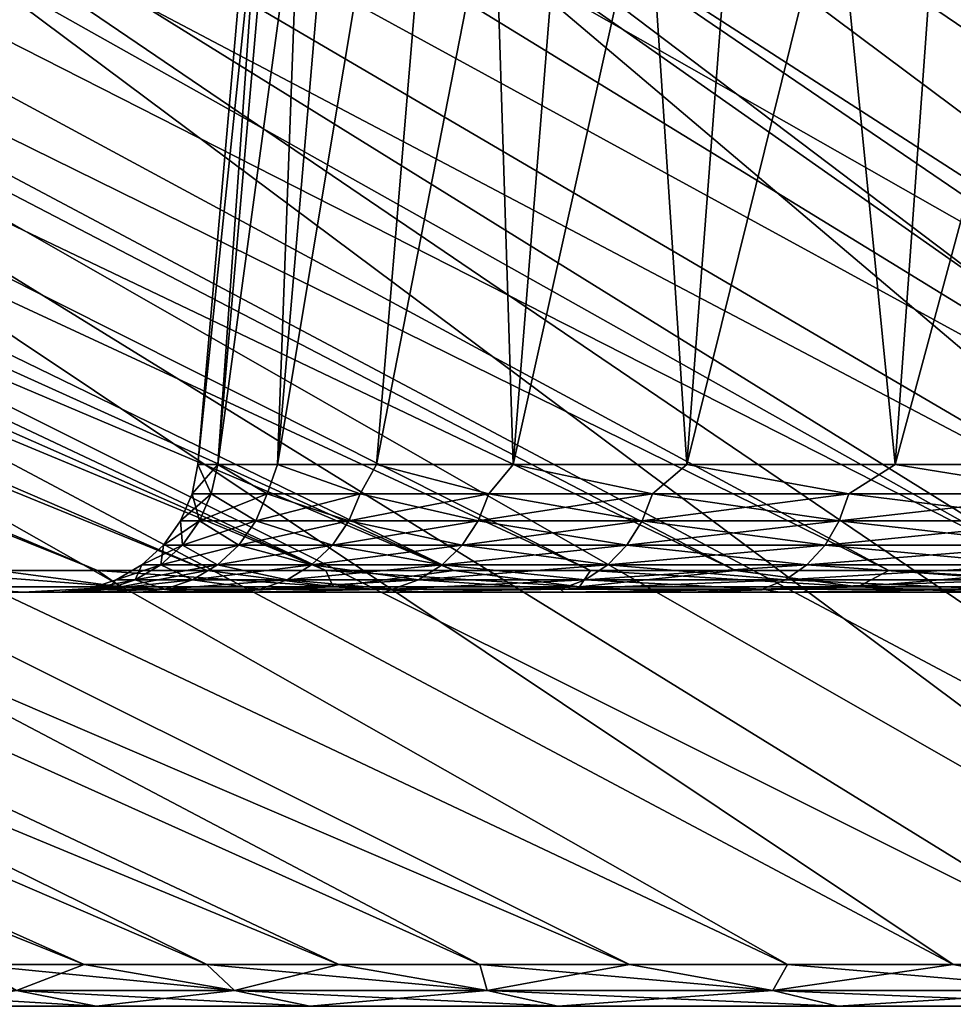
# Model space of a CAD drawing. Header units: metres. Extents: x -109 to 109, y -78 to 121.
# Tile 323 of 656: x -91.06 to -87.72, y 109.85 to 113.37. Entities that reach past the tile are written whole.
import ezdxf

# ---------------------------------------------------------------- set-up
doc = ezdxf.new("R2010")
doc.units = ezdxf.units.M
doc.layers.add('solid_508554_SW0001', color=7, linetype='CONTINUOUS')

msp = doc.modelspace()

# ---------------------------------------------------------------- linework, layer by layer
at = {"layer": 'solid_508554_SW0001'}
for points in [[(-103.313766, 116.440231, -45.519169), (-91.137604, 111.404022, -38.923046), (-90.780273, 111.404022, -39.632938)], [(-102.715836, 116.440231, -46.645), (-103.313766, 116.440231, -45.519169), (-90.780273, 111.404022, -39.632938)], [(-103.313759, 116.440231, -18.48081), (-90.780273, 111.404022, -24.367064), (-91.137604, 111.404022, -25.076956)], [(-103.313759, 116.440231, -18.48081), (-102.715828, 116.440231, -17.354982), (-90.780273, 111.404022, -24.367064)], [(-102.715836, 116.440231, -46.645), (-90.780273, 111.404022, -39.632938), (-90.388542, 111.404022, -40.32444)], [(-102.070656, 116.440231, -47.744446), (-102.715836, 116.440231, -46.645), (-90.388542, 111.404022, -40.32444)], [(-102.715828, 116.440231, -17.354982), (-90.388542, 111.404022, -23.67556), (-90.780273, 111.404022, -24.367064)], [(-102.715828, 116.440231, -17.354982), (-102.070656, 116.440231, -16.255547), (-90.388542, 111.404022, -23.67556)], [(-102.070656, 116.440231, -47.744446), (-90.388542, 111.404022, -40.32444), (-89.963356, 111.404022, -40.995892)], [(-101.379395, 116.440231, -48.815525), (-102.070656, 116.440231, -47.744446), (-89.963356, 111.404022, -40.995892)], [(-102.070656, 116.440231, -16.255547), (-89.963356, 111.404022, -23.004108), (-90.388542, 111.404022, -23.67556)], [(-102.070656, 116.440231, -16.255547), (-101.379395, 116.440231, -15.184482), (-89.963356, 111.404022, -23.004108)], [(-101.379395, 116.440231, -48.815525), (-89.963356, 111.404022, -40.995892), (-89.50573, 111.404022, -41.645672)], [(-100.643295, 116.440231, -49.856297), (-101.379395, 116.440231, -48.815525), (-89.50573, 111.404022, -41.645672)], [(-101.379395, 116.440231, -15.184482), (-100.643311, 116.440231, -14.143719), (-89.963356, 111.404022, -23.004108)], [(-100.643311, 116.440231, -14.143719), (-89.50573, 111.404022, -22.35433), (-89.963356, 111.404022, -23.004108)], [(-100.643311, 116.440231, -14.143719), (-99.863708, 116.440231, -13.135133), (-89.50573, 111.404022, -22.35433)], [(-99.863693, 116.440231, -50.864891), (-100.643295, 116.440231, -49.856297), (-89.50573, 111.404022, -41.645672)], [(-99.863708, 116.440231, -13.135133), (-89.016769, 111.404022, -21.727787), (-89.50573, 111.404022, -22.35433)], [(-99.863708, 116.440231, -13.135133), (-99.042007, 116.440231, -12.160543), (-89.016769, 111.404022, -21.727787)], [(-99.863693, 116.440231, -50.864891), (-89.50573, 111.404022, -41.645672), (-89.016769, 111.404022, -42.272213)], [(-99.041985, 116.440231, -51.839481), (-99.863693, 116.440231, -50.864891), (-89.016769, 111.404022, -42.272213)], [(-99.042007, 116.440231, -12.160543), (-88.497665, 111.404022, -21.125994), (-89.016769, 111.404022, -21.727787)], [(-99.042007, 116.440231, -12.160543), (-98.17968, 116.440231, -11.221706), (-88.497665, 111.404022, -21.125994)], [(-99.041985, 116.440231, -51.839481), (-89.016769, 111.404022, -42.272213), (-88.497665, 111.404022, -42.874008)], [(-98.179665, 116.440231, -52.778309), (-99.041985, 116.440231, -51.839481), (-88.497665, 111.404022, -42.874008)], [(-98.17968, 116.440231, -11.221706), (-87.949654, 111.404022, -20.550396), (-88.497665, 111.404022, -21.125994)], [(-98.17968, 116.440231, -11.221706), (-97.27829, 116.440231, -10.320314), (-87.949654, 111.404022, -20.550396)], [(-98.179665, 116.440231, -52.778309), (-88.497665, 111.404022, -42.874008), (-87.949646, 111.404022, -43.449604)], [(-97.278282, 116.440231, -53.679695), (-98.179665, 116.440231, -52.778309), (-87.949646, 111.404022, -43.449604)], [(-97.27829, 116.440231, -10.320314), (-87.374054, 111.404022, -20.002378), (-87.949654, 111.404022, -20.550396)], [(-97.27829, 116.440231, -10.320314), (-96.339455, 116.440231, -9.457993), (-87.374054, 111.404022, -20.002378)], [(-97.278282, 116.440231, -53.679695), (-87.949646, 111.404022, -43.449604), (-87.374054, 111.404022, -43.997623)], [(-96.339447, 116.440231, -54.542011), (-97.278282, 116.440231, -53.679695), (-87.374054, 111.404022, -43.997623)], [(-96.339455, 116.440231, -9.457993), (-86.772255, 111.404022, -19.483263), (-87.374054, 111.404022, -20.002378)], [(-96.339455, 116.440231, -9.457993), (-95.364868, 116.440231, -8.636294), (-86.772255, 111.404022, -19.483263)], [(-96.339447, 116.440231, -54.542011), (-87.374054, 111.404022, -43.997623), (-86.772255, 111.404022, -44.516735)], [(-95.364868, 116.440231, -55.363708), (-96.339447, 116.440231, -54.542011), (-86.772255, 111.404022, -44.516735)], [(-95.364868, 116.440231, -55.363708), (-86.772255, 111.404022, -44.516735), (-86.145706, 111.404022, -45.005699)], [(-94.356285, 116.440231, -56.143307), (-95.364868, 116.440231, -55.363708), (-86.145706, 111.404022, -45.005699)], [(-95.364868, 116.440231, -8.636294), (-86.145714, 111.404022, -18.994301), (-86.772255, 111.404022, -19.483263)], [(-95.364868, 116.440231, -8.636294), (-94.356293, 116.440231, -7.8567), (-86.145714, 111.404022, -18.994301)], [(-94.356293, 116.440231, -7.8567), (-93.315536, 116.440231, -7.120615), (-86.145714, 111.404022, -18.994301)], [(-94.356285, 116.440231, -56.143307), (-86.145706, 111.404022, -45.005699), (-85.495926, 111.404022, -45.463329)], [(-93.315521, 116.440231, -56.879398), (-94.356285, 116.440231, -56.143307), (-85.495926, 111.404022, -45.463329)], [(-93.315536, 116.440231, -7.120615), (-85.495926, 111.404022, -18.536669), (-86.145714, 111.404022, -18.994301)], [(-93.315536, 116.440231, -7.120615), (-92.244484, 116.440231, -6.429365), (-85.495926, 111.404022, -18.536669)], [(-92.244453, 116.440231, -57.570652), (-93.315521, 116.440231, -56.879398), (-85.495926, 111.404022, -45.463329)], [(-92.244484, 116.440231, -6.429365), (-84.824471, 111.404022, -18.111473), (-85.495926, 111.404022, -18.536669)], [(-92.244484, 116.440231, -6.429365), (-91.14505, 116.440231, -5.784192), (-84.824471, 111.404022, -18.111473)], [(-92.244453, 116.440231, -57.570652), (-85.495926, 111.404022, -45.463329), (-84.824471, 111.404022, -45.888527)], [(-91.14502, 116.440231, -58.215824), (-92.244453, 116.440231, -57.570652), (-84.824471, 111.404022, -45.888527)], [(-91.14505, 116.440231, -5.784192), (-84.132957, 111.404022, -17.719736), (-84.824471, 111.404022, -18.111473)], [(-91.14505, 116.440231, -5.784192), (-90.019226, 116.440231, -5.186259), (-84.132957, 111.404022, -17.719736)], [(-91.14502, 116.440231, -58.215824), (-84.824471, 111.404022, -45.888527), (-84.132957, 111.404022, -46.280262)], [(-90.019196, 116.440231, -58.813755), (-91.14502, 116.440231, -58.215824), (-84.132957, 111.404022, -46.280262)], [(-90.019226, 116.440231, -5.186259), (-83.423058, 111.404022, -17.362404), (-84.132957, 111.404022, -17.719736)], [(-90.019226, 116.440231, -5.186259), (-88.869034, 116.440231, -4.636645), (-83.423058, 111.404022, -17.362404)], [(-90.019196, 116.440231, -58.813755), (-84.132957, 111.404022, -46.280262), (-83.423058, 111.404022, -46.637596)], [(-88.869003, 116.440231, -59.363365), (-90.019196, 116.440231, -58.813755), (-83.423058, 111.404022, -46.637596)], [(-88.869034, 116.440231, -4.636645), (-82.696487, 111.404022, -17.040337), (-83.423058, 111.404022, -17.362404)], [(-88.869034, 116.440231, -4.636645), (-87.696548, 116.440231, -4.136341), (-82.696487, 111.404022, -17.040337)], [(-88.869003, 116.440231, -59.363365), (-83.423058, 111.404022, -46.637596), (-82.69648, 111.404022, -46.959663)], [(-87.696533, 116.440231, -59.863663), (-88.869003, 116.440231, -59.363365), (-82.69648, 111.404022, -46.959663)], [(-90.421265, 111.782051, -32), (-90.050003, 116.025627, -32), (-89.980469, 116.025627, -33.370949)], [(-90.349838, 111.782051, -30.59161), (-90.050003, 116.025627, -32), (-90.421265, 111.782051, -32)], [(-90.349838, 111.782051, -33.40839), (-90.421265, 111.782051, -32), (-89.980469, 116.025627, -33.370949)], [(-90.349838, 111.782051, -30.59161), (-89.980469, 116.025627, -30.629051), (-90.050003, 116.025627, -32)], [(-90.349838, 111.782051, -30.59161), (-90.136299, 111.782051, -29.19767), (-89.980469, 116.025627, -30.629051)], [(-90.349838, 111.782051, -33.40839), (-89.980469, 116.025627, -33.370949), (-89.772652, 116.025627, -34.727497)], [(-90.136299, 111.782051, -34.80233), (-90.349838, 111.782051, -33.40839), (-89.772652, 116.025627, -34.727497)], [(-90.136299, 111.782051, -29.19767), (-89.428627, 116.025627, -27.94375), (-89.772652, 116.025627, -29.272501)], [(-90.136299, 111.782051, -29.19767), (-89.782829, 111.782051, -27.832487), (-89.428627, 116.025627, -27.94375)], [(-90.136299, 111.782051, -29.19767), (-89.772652, 116.025627, -29.272501), (-89.980469, 116.025627, -30.629051)], [(-90.136299, 111.782051, -34.80233), (-89.772652, 116.025627, -34.727497), (-89.428627, 116.025627, -36.056248)], [(-89.782829, 111.782051, -36.167511), (-90.136299, 111.782051, -34.80233), (-89.428627, 116.025627, -36.056248)], [(-89.782829, 111.782051, -27.832487), (-89.293053, 111.782051, -26.510069), (-89.428627, 116.025627, -27.94375)], [(-89.782829, 111.782051, -36.167511), (-89.428627, 116.025627, -36.056248), (-88.951843, 116.025627, -37.343601)], [(-89.293053, 111.782051, -37.489933), (-89.782829, 111.782051, -36.167511), (-88.951843, 116.025627, -37.343601)], [(-89.293053, 111.782051, -26.510069), (-88.951843, 116.025627, -26.656397), (-89.428627, 116.025627, -27.94375)], [(-89.293053, 111.782051, -26.510069), (-88.672012, 111.782051, -25.243984), (-88.951843, 116.025627, -26.656397)], [(-89.293053, 111.782051, -37.489933), (-88.951843, 116.025627, -37.343601), (-88.347389, 116.025627, -38.575844)], [(-88.672012, 111.782051, -38.756016), (-89.293053, 111.782051, -37.489933), (-88.347389, 116.025627, -38.575844)], [(-88.672012, 111.782051, -25.243984), (-88.347389, 116.025627, -25.424158), (-88.951843, 116.025627, -26.656397)], [(-88.672012, 111.782051, -25.243984), (-87.926064, 111.782051, -24.047224), (-88.347389, 116.025627, -25.424158)], [(-88.672012, 111.782051, -38.756016), (-88.347389, 116.025627, -38.575844), (-87.621422, 116.025627, -39.740566)], [(-87.926064, 111.782051, -39.952774), (-88.672012, 111.782051, -38.756016), (-87.621422, 116.025627, -39.740566)], [(-87.926064, 111.782051, -24.047224), (-87.621422, 116.025627, -24.259432), (-88.347389, 116.025627, -25.424158)], [(-87.926064, 111.782051, -24.047224), (-87.062874, 111.782051, -22.932072), (-87.621422, 116.025627, -24.259432)], [(-87.926064, 111.782051, -39.952774), (-87.621422, 116.025627, -39.740566), (-86.781158, 116.025627, -40.826115)], [(-87.062874, 111.782051, -41.067928), (-87.926064, 111.782051, -39.952774), (-86.781158, 116.025627, -40.826115)], [(-103.361015, 115.030693, -46.536392), (-90.82856, 109.994484, -40.588238), (-91.232704, 109.994484, -39.874821)], [(-103.361015, 115.030693, -46.536392), (-102.068871, 115.030693, -48.704906), (-90.82856, 109.994484, -40.588238)], [(-103.361008, 115.030693, -17.463591), (-91.232697, 109.994484, -24.125172), (-90.828552, 109.994484, -23.411755)], [(-102.068855, 115.030693, -15.295076), (-103.361008, 115.030693, -17.463591), (-90.828552, 109.994484, -23.411755)], [(-102.068871, 115.030693, -48.704906), (-90.389893, 109.994484, -41.28096), (-90.82856, 109.994484, -40.588238)], [(-102.068871, 115.030693, -48.704906), (-100.602051, 115.030693, -50.759315), (-90.389893, 109.994484, -41.28096)], [(-102.068855, 115.030693, -15.295076), (-90.389885, 109.994484, -22.71903), (-89.917763, 109.994484, -22.048668)], [(-100.602043, 115.030693, -13.240669), (-102.068855, 115.030693, -15.295076), (-89.917763, 109.994484, -22.048668)], [(-102.068855, 115.030693, -15.295076), (-90.828552, 109.994484, -23.411755), (-90.389885, 109.994484, -22.71903)], [(-100.602051, 115.030693, -50.759315), (-89.91777, 109.994484, -41.951324), (-90.389893, 109.994484, -41.28096)], [(-100.602051, 115.030693, -50.759315), (-89.413322, 109.994484, -42.597713), (-89.91777, 109.994484, -41.951324)], [(-100.602051, 115.030693, -50.759315), (-98.970596, 115.030693, -52.685581), (-89.413322, 109.994484, -42.597713)], [(-100.602043, 115.030693, -13.240669), (-89.413315, 109.994484, -21.402279), (-88.877754, 109.994484, -20.78142)], [(-98.970581, 115.030693, -11.314405), (-100.602043, 115.030693, -13.240669), (-88.877754, 109.994484, -20.78142)], [(-100.602043, 115.030693, -13.240669), (-89.917763, 109.994484, -22.048668), (-89.413315, 109.994484, -21.402279)], [(-98.970596, 115.030693, -52.685581), (-88.877762, 109.994484, -43.218571), (-89.413322, 109.994484, -42.597713)], [(-98.970596, 115.030693, -52.685581), (-88.312386, 109.994484, -43.812405), (-88.877762, 109.994484, -43.218571)], [(-98.970596, 115.030693, -52.685581), (-97.185646, 115.030693, -54.470539), (-88.312386, 109.994484, -43.812405)], [(-98.970581, 115.030693, -11.314405), (-88.877754, 109.994484, -20.78142), (-88.312378, 109.994484, -20.187588)], [(-97.185631, 115.030693, -9.529449), (-98.970581, 115.030693, -11.314405), (-88.312378, 109.994484, -20.187588)], [(-97.185646, 115.030693, -54.470539), (-87.718552, 109.994484, -44.377781), (-88.312386, 109.994484, -43.812405)], [(-97.185646, 115.030693, -54.470539), (-95.259392, 115.030693, -56.101997), (-87.718552, 109.994484, -44.377781)], [(-97.185631, 115.030693, -9.529449), (-87.718544, 109.994484, -19.622213), (-87.097679, 109.994484, -19.086657)], [(-95.259377, 115.030693, -7.897992), (-97.185631, 115.030693, -9.529449), (-87.097679, 109.994484, -19.086657)], [(-97.185631, 115.030693, -9.529449), (-88.312378, 109.994484, -20.187588), (-87.718544, 109.994484, -19.622213)], [(-95.259392, 115.030693, -56.101997), (-87.097687, 109.994484, -44.913338), (-87.718552, 109.994484, -44.377781)], [(-95.259392, 115.030693, -56.101997), (-86.451302, 109.994484, -45.417786), (-87.097687, 109.994484, -44.913338)], [(-95.259392, 115.030693, -56.101997), (-93.204987, 115.030693, -57.568817), (-86.451302, 109.994484, -45.417786)], [(-95.259377, 115.030693, -7.897992), (-86.451286, 109.994484, -18.582207), (-85.780922, 109.994484, -18.110083)], [(-93.204971, 115.030693, -6.431173), (-95.259377, 115.030693, -7.897992), (-85.780922, 109.994484, -18.110083)], [(-95.259377, 115.030693, -7.897992), (-87.097679, 109.994484, -19.086657), (-86.451286, 109.994484, -18.582207)], [(-93.204987, 115.030693, -57.568817), (-85.78093, 109.994484, -45.889912), (-86.451302, 109.994484, -45.417786)], [(-93.204987, 115.030693, -57.568817), (-85.088203, 109.994484, -46.328575), (-85.78093, 109.994484, -45.889912)], [(-93.204987, 115.030693, -57.568817), (-91.036469, 115.030693, -58.860977), (-85.088203, 109.994484, -46.328575)], [(-93.204971, 115.030693, -6.431173), (-85.780922, 109.994484, -18.110083), (-85.088196, 109.994484, -17.671421)], [(-91.036453, 115.030693, -5.139014), (-93.204971, 115.030693, -6.431173), (-85.088196, 109.994484, -17.671421)], [(-91.036469, 115.030693, -58.860977), (-84.374794, 109.994484, -46.732719), (-85.088203, 109.994484, -46.328575)], [(-91.036469, 115.030693, -58.860977), (-88.768654, 115.030693, -59.969646), (-84.374794, 109.994484, -46.732719)], [(-91.036453, 115.030693, -5.139014), (-84.374786, 109.994484, -17.267279), (-83.642403, 109.994484, -16.898626)], [(-88.768639, 115.030693, -4.030347), (-91.036453, 115.030693, -5.139014), (-83.642403, 109.994484, -16.898626)], [(-91.036453, 115.030693, -5.139014), (-85.088196, 109.994484, -17.671421), (-84.374786, 109.994484, -17.267279)], [(-88.768654, 115.030693, -59.969646), (-83.64241, 109.994484, -47.101368), (-84.374794, 109.994484, -46.732719)], [(-88.768654, 115.030693, -59.969646), (-82.892815, 109.994484, -47.43364), (-83.64241, 109.994484, -47.101368)], [(-88.768654, 115.030693, -59.969646), (-86.417038, 115.030693, -60.887253), (-82.892815, 109.994484, -47.43364)], [(-88.768639, 115.030693, -4.030347), (-82.892807, 109.994484, -16.566357), (-82.127815, 109.994484, -16.271267)], [(-86.417015, 115.030693, -3.112741), (-88.768639, 115.030693, -4.030347), (-82.127815, 109.994484, -16.271267)], [(-88.768639, 115.030693, -4.030347), (-83.642403, 109.994484, -16.898626), (-82.892807, 109.994484, -16.566357)], [(-90.441574, 111.678246, -32), (-90.421265, 111.782051, -32), (-90.349838, 111.782051, -33.40839)], [(-90.374443, 111.678246, -30.633486), (-90.421265, 111.782051, -32), (-90.441574, 111.678246, -32)], [(-90.374443, 111.678246, -33.366512), (-90.441574, 111.678246, -32), (-90.349838, 111.782051, -33.40839)], [(-90.374443, 111.678246, -30.633486), (-90.349838, 111.782051, -30.59161), (-90.421265, 111.782051, -32)], [(-90.374443, 111.678246, -33.366512), (-90.349838, 111.782051, -33.40839), (-90.173691, 111.678246, -34.719868)], [(-90.173691, 111.678246, -29.280134), (-90.349838, 111.782051, -30.59161), (-90.374443, 111.678246, -30.633486)], [(-90.173691, 111.678246, -34.719868), (-90.349838, 111.782051, -33.40839), (-90.136299, 111.782051, -34.80233)], [(-90.173691, 111.678246, -29.280134), (-90.136299, 111.782051, -29.19767), (-90.349838, 111.782051, -30.59161)], [(-90.173691, 111.678246, -34.719868), (-90.136299, 111.782051, -34.80233), (-89.841255, 111.678246, -36.047028)], [(-89.841255, 111.678246, -27.952974), (-90.136299, 111.782051, -29.19767), (-90.173691, 111.678246, -29.280134)], [(-89.841255, 111.678246, -36.047028), (-90.136299, 111.782051, -34.80233), (-89.782829, 111.782051, -36.167511)], [(-89.841255, 111.678246, -27.952974), (-89.782829, 111.782051, -27.832487), (-90.136299, 111.782051, -29.19767)], [(-89.841255, 111.678246, -36.047028), (-89.782829, 111.782051, -36.167511), (-89.380333, 111.678246, -37.335209)], [(-89.380333, 111.678246, -26.664789), (-89.782829, 111.782051, -27.832487), (-89.841255, 111.678246, -27.952974)], [(-89.380333, 111.678246, -37.335209), (-89.782829, 111.782051, -36.167511), (-89.293053, 111.782051, -37.489933)], [(-89.380333, 111.678246, -26.664789), (-89.293053, 111.782051, -26.510069), (-89.782829, 111.782051, -27.832487)], [(-89.380333, 111.678246, -37.335209), (-89.293053, 111.782051, -37.489933), (-88.795372, 111.678246, -38.572014)], [(-88.795372, 111.678246, -25.427986), (-89.293053, 111.782051, -26.510069), (-89.380333, 111.678246, -26.664789)], [(-88.795372, 111.678246, -38.572014), (-89.293053, 111.782051, -37.489933), (-88.672012, 111.782051, -38.756016)], [(-88.795372, 111.678246, -25.427986), (-88.672012, 111.782051, -25.243984), (-89.293053, 111.782051, -26.510069)], [(-88.795372, 111.678246, -38.572014), (-88.672012, 111.782051, -38.756016), (-88.091995, 111.678246, -39.745525)], [(-88.091995, 111.678246, -24.254475), (-88.672012, 111.782051, -25.243984), (-88.795372, 111.678246, -25.427986)], [(-88.091995, 111.678246, -39.745525), (-88.672012, 111.782051, -38.756016), (-87.926064, 111.782051, -39.952774)], [(-88.091995, 111.678246, -24.254475), (-87.926064, 111.782051, -24.047224), (-88.672012, 111.782051, -25.243984)], [(-88.091995, 111.678246, -39.745525), (-87.926064, 111.782051, -39.952774), (-87.276985, 111.678246, -40.84444)], [(-87.276985, 111.678246, -23.155558), (-87.926064, 111.782051, -24.047224), (-88.091995, 111.678246, -24.254475)], [(-87.276985, 111.678246, -40.84444), (-87.926064, 111.782051, -39.952774), (-87.062874, 111.782051, -41.067928)], [(-87.276985, 111.678246, -23.155558), (-87.062874, 111.782051, -22.932072), (-87.926064, 111.782051, -24.047224)], [(-90.441574, 111.678246, -32), (-90.483322, 111.580948, -32), (-90.415985, 111.580948, -30.629395)], [(-90.374443, 111.678246, -33.366512), (-90.483322, 111.580948, -32), (-90.441574, 111.678246, -32)], [(-90.374443, 111.678246, -33.366512), (-90.415985, 111.580948, -33.370605), (-90.483322, 111.580948, -32)], [(-90.374443, 111.678246, -30.633486), (-90.441574, 111.678246, -32), (-90.415985, 111.580948, -30.629395)], [(-90.374443, 111.678246, -30.633486), (-90.415985, 111.580948, -30.629395), (-90.21463, 111.580948, -29.27199)], [(-90.173691, 111.678246, -34.719868), (-90.21463, 111.580948, -34.728008), (-90.415985, 111.580948, -33.370605)], [(-90.374443, 111.678246, -33.366512), (-90.173691, 111.678246, -34.719868), (-90.415985, 111.580948, -33.370605)], [(-90.173691, 111.678246, -29.280134), (-90.374443, 111.678246, -30.633486), (-90.21463, 111.580948, -29.27199)], [(-90.173691, 111.678246, -29.280134), (-90.21463, 111.580948, -29.27199), (-89.881203, 111.580948, -27.940857)], [(-89.841255, 111.678246, -36.047028), (-89.881203, 111.580948, -36.059143), (-90.21463, 111.580948, -34.728008)], [(-90.173691, 111.678246, -34.719868), (-89.841255, 111.678246, -36.047028), (-90.21463, 111.580948, -34.728008)], [(-89.841255, 111.678246, -27.952974), (-90.173691, 111.678246, -29.280134), (-89.881203, 111.580948, -27.940857)], [(-89.841255, 111.678246, -27.952974), (-89.881203, 111.580948, -27.940857), (-89.4189, 111.580948, -26.648815)], [(-89.380333, 111.678246, -37.335209), (-89.4189, 111.580948, -37.351185), (-89.881203, 111.580948, -36.059143)], [(-89.841255, 111.678246, -36.047028), (-89.380333, 111.678246, -37.335209), (-89.881203, 111.580948, -36.059143)], [(-89.380333, 111.678246, -26.664789), (-89.841255, 111.678246, -27.952974), (-89.4189, 111.580948, -26.648815)], [(-89.380333, 111.678246, -26.664789), (-89.4189, 111.580948, -26.648815), (-88.832184, 111.580948, -25.40831)], [(-88.795372, 111.678246, -38.572014), (-88.832184, 111.580948, -38.59169), (-89.4189, 111.580948, -37.351185)], [(-89.380333, 111.678246, -37.335209), (-88.795372, 111.678246, -38.572014), (-89.4189, 111.580948, -37.351185)], [(-88.795372, 111.678246, -25.427986), (-89.380333, 111.678246, -26.664789), (-88.832184, 111.580948, -25.40831)], [(-88.795372, 111.678246, -25.427986), (-88.832184, 111.580948, -25.40831), (-88.126701, 111.580948, -24.231285)], [(-88.091995, 111.678246, -39.745525), (-88.126701, 111.580948, -39.768715), (-88.832184, 111.580948, -38.59169)], [(-88.795372, 111.678246, -38.572014), (-88.091995, 111.678246, -39.745525), (-88.832184, 111.580948, -38.59169)], [(-88.091995, 111.678246, -24.254475), (-88.795372, 111.678246, -25.427986), (-88.126701, 111.580948, -24.231285)], [(-88.091995, 111.678246, -24.254475), (-88.126701, 111.580948, -24.231285), (-87.30925, 111.580948, -23.129076)], [(-87.276985, 111.678246, -40.84444), (-87.30925, 111.580948, -40.870922), (-88.126701, 111.580948, -39.768715)], [(-88.091995, 111.678246, -39.745525), (-87.276985, 111.678246, -40.84444), (-88.126701, 111.580948, -39.768715)], [(-87.276985, 111.678246, -23.155558), (-88.091995, 111.678246, -24.254475), (-87.30925, 111.580948, -23.129076)], [(-90.483322, 111.580948, -32), (-90.544609, 111.494621, -32), (-90.476982, 111.494621, -30.623386)], [(-90.415985, 111.580948, -33.370605), (-90.544609, 111.494621, -32), (-90.483322, 111.580948, -32)], [(-90.415985, 111.580948, -33.370605), (-90.476982, 111.494621, -33.376614), (-90.544609, 111.494621, -32)], [(-90.415985, 111.580948, -30.629395), (-90.483322, 111.580948, -32), (-90.476982, 111.494621, -30.623386)], [(-90.415985, 111.580948, -30.629395), (-90.476982, 111.494621, -30.623386), (-90.27475, 111.494621, -29.260033)], [(-90.21463, 111.580948, -34.728008), (-90.27475, 111.494621, -34.739967), (-90.476982, 111.494621, -33.376614)], [(-90.415985, 111.580948, -33.370605), (-90.21463, 111.580948, -34.728008), (-90.476982, 111.494621, -33.376614)], [(-90.21463, 111.580948, -29.27199), (-90.415985, 111.580948, -30.629395), (-90.27475, 111.494621, -29.260033)], [(-90.21463, 111.580948, -29.27199), (-90.27475, 111.494621, -29.260033), (-89.939857, 111.494621, -27.923065)], [(-89.881203, 111.580948, -36.059143), (-89.939857, 111.494621, -36.076935), (-90.27475, 111.494621, -34.739967)], [(-90.21463, 111.580948, -34.728008), (-89.881203, 111.580948, -36.059143), (-90.27475, 111.494621, -34.739967)], [(-89.881203, 111.580948, -27.940857), (-90.21463, 111.580948, -29.27199), (-89.939857, 111.494621, -27.923065)], [(-89.881203, 111.580948, -27.940857), (-89.939857, 111.494621, -27.923065), (-89.475533, 111.494621, -26.62536)], [(-89.4189, 111.580948, -37.351185), (-89.475533, 111.494621, -37.374641), (-89.939857, 111.494621, -36.076935)], [(-89.881203, 111.580948, -36.059143), (-89.4189, 111.580948, -37.351185), (-89.939857, 111.494621, -36.076935)], [(-89.4189, 111.580948, -26.648815), (-89.881203, 111.580948, -27.940857), (-89.475533, 111.494621, -26.62536)], [(-89.4189, 111.580948, -26.648815), (-89.475533, 111.494621, -26.62536), (-88.886246, 111.494621, -25.379416)], [(-88.832184, 111.580948, -38.59169), (-88.886246, 111.494621, -38.620583), (-89.475533, 111.494621, -37.374641)], [(-89.4189, 111.580948, -37.351185), (-88.832184, 111.580948, -38.59169), (-89.475533, 111.494621, -37.374641)], [(-88.832184, 111.580948, -25.40831), (-89.4189, 111.580948, -26.648815), (-88.886246, 111.494621, -25.379416)], [(-88.832184, 111.580948, -25.40831), (-88.886246, 111.494621, -25.379416), (-88.177666, 111.494621, -24.197231)], [(-88.126701, 111.580948, -39.768715), (-88.177666, 111.494621, -39.802769), (-88.886246, 111.494621, -38.620583)], [(-88.832184, 111.580948, -38.59169), (-88.126701, 111.580948, -39.768715), (-88.886246, 111.494621, -38.620583)], [(-88.126701, 111.580948, -24.231285), (-88.832184, 111.580948, -25.40831), (-88.177666, 111.494621, -24.197231)], [(-88.126701, 111.580948, -24.231285), (-88.177666, 111.494621, -24.197231), (-87.356628, 111.494621, -23.090193)], [(-87.30925, 111.580948, -40.870922), (-87.356628, 111.494621, -40.909809), (-88.177666, 111.494621, -39.802769)], [(-88.126701, 111.580948, -39.768715), (-87.30925, 111.580948, -40.870922), (-88.177666, 111.494621, -39.802769)], [(-87.30925, 111.580948, -23.129076), (-88.126701, 111.580948, -24.231285), (-87.356628, 111.494621, -23.090193)], [(-90.544609, 111.494621, -32), (-90.622711, 111.423141, -32), (-90.554703, 111.423141, -30.615732)], [(-90.476982, 111.494621, -33.376614), (-90.622711, 111.423141, -32), (-90.544609, 111.494621, -32)], [(-90.476982, 111.494621, -33.376614), (-90.554703, 111.423141, -33.384266), (-90.622711, 111.423141, -32)], [(-90.476982, 111.494621, -30.623386), (-90.554703, 111.423141, -30.615732), (-90.351341, 111.423141, -29.244797)], [(-90.476982, 111.494621, -30.623386), (-90.544609, 111.494621, -32), (-90.554703, 111.423141, -30.615732)], [(-90.27475, 111.494621, -34.739967), (-90.351341, 111.423141, -34.755203), (-90.554703, 111.423141, -33.384266)], [(-90.476982, 111.494621, -33.376614), (-90.27475, 111.494621, -34.739967), (-90.554703, 111.423141, -33.384266)], [(-90.27475, 111.494621, -29.260033), (-90.476982, 111.494621, -30.623386), (-90.351341, 111.423141, -29.244797)], [(-90.27475, 111.494621, -29.260033), (-90.351341, 111.423141, -29.244797), (-90.014587, 111.423141, -27.900394)], [(-89.939857, 111.494621, -36.076935), (-90.014587, 111.423141, -36.099606), (-90.351341, 111.423141, -34.755203)], [(-90.27475, 111.494621, -34.739967), (-89.939857, 111.494621, -36.076935), (-90.351341, 111.423141, -34.755203)], [(-89.939857, 111.494621, -27.923065), (-90.27475, 111.494621, -29.260033), (-90.014587, 111.423141, -27.900394)], [(-89.939857, 111.494621, -27.923065), (-90.014587, 111.423141, -27.900394), (-89.547684, 111.423141, -26.595474)], [(-89.475533, 111.494621, -37.374641), (-89.547684, 111.423141, -37.404526), (-90.014587, 111.423141, -36.099606)], [(-89.939857, 111.494621, -36.076935), (-89.475533, 111.494621, -37.374641), (-90.014587, 111.423141, -36.099606)], [(-89.475533, 111.494621, -26.62536), (-89.939857, 111.494621, -27.923065), (-89.547684, 111.423141, -26.595474)], [(-89.475533, 111.494621, -26.62536), (-89.547684, 111.423141, -26.595474), (-88.955116, 111.423141, -25.342602)], [(-88.886246, 111.494621, -38.620583), (-88.955116, 111.423141, -38.657398), (-89.547684, 111.423141, -37.404526)], [(-89.475533, 111.494621, -37.374641), (-88.886246, 111.494621, -38.620583), (-89.547684, 111.423141, -37.404526)], [(-88.886246, 111.494621, -25.379416), (-89.475533, 111.494621, -26.62536), (-88.955116, 111.423141, -25.342602)], [(-88.886246, 111.494621, -25.379416), (-88.955116, 111.423141, -25.342602), (-88.242599, 111.423141, -24.153843)], [(-88.177666, 111.494621, -39.802769), (-88.242599, 111.423141, -39.846157), (-88.955116, 111.423141, -38.657398)], [(-88.886246, 111.494621, -38.620583), (-88.177666, 111.494621, -39.802769), (-88.955116, 111.423141, -38.657398)], [(-88.177666, 111.494621, -24.197231), (-88.886246, 111.494621, -25.379416), (-88.242599, 111.423141, -24.153843)], [(-88.177666, 111.494621, -24.197231), (-88.242599, 111.423141, -24.153843), (-87.417, 111.423141, -23.040649)], [(-87.356628, 111.494621, -40.909809), (-87.417, 111.423141, -40.959351), (-88.242599, 111.423141, -39.846157)], [(-88.177666, 111.494621, -39.802769), (-87.356628, 111.494621, -40.909809), (-88.242599, 111.423141, -39.846157)], [(-87.356628, 111.494621, -23.090193), (-88.177666, 111.494621, -24.197231), (-87.417, 111.423141, -23.040649)], [(-90.69767, 111.345375, -39.319405), (-91.137604, 111.404022, -38.923046), (-91.459663, 111.404022, -38.196476)], [(-91.329132, 111.345375, -37.936687), (-90.69767, 111.345375, -39.319405), (-91.459663, 111.404022, -38.196476)], [(-90.69767, 111.345375, -24.680593), (-91.329132, 111.345375, -26.063311), (-91.137604, 111.404022, -25.076956)], [(-90.69767, 111.345375, -39.319405), (-90.780273, 111.404022, -39.632938), (-91.137604, 111.404022, -38.923046)], [(-90.69767, 111.345375, -24.680593), (-91.137604, 111.404022, -25.076956), (-90.780273, 111.404022, -24.367064)], [(-89.937622, 111.345375, -40.635838), (-90.388542, 111.404022, -40.32444), (-90.780273, 111.404022, -39.632938)], [(-90.69767, 111.345375, -39.319405), (-89.937622, 111.345375, -40.635838), (-90.780273, 111.404022, -39.632938)], [(-90.69767, 111.345375, -24.680593), (-90.780273, 111.404022, -24.367064), (-90.388542, 111.404022, -23.67556)], [(-90.622711, 111.423141, -32), (-90.714104, 111.369698, -32), (-90.64566, 111.369698, -30.606773)], [(-90.554703, 111.423141, -33.384266), (-90.714104, 111.369698, -32), (-90.622711, 111.423141, -32)], [(-90.554703, 111.423141, -33.384266), (-90.64566, 111.369698, -33.393227), (-90.714104, 111.369698, -32)], [(-89.937622, 111.345375, -23.364162), (-90.69767, 111.345375, -24.680593), (-90.388542, 111.404022, -23.67556)], [(-90.554703, 111.423141, -30.615732), (-90.64566, 111.369698, -30.606773), (-90.440987, 111.369698, -29.226965)], [(-90.554703, 111.423141, -30.615732), (-90.622711, 111.423141, -32), (-90.64566, 111.369698, -30.606773)], [(-90.351341, 111.423141, -34.755203), (-90.440987, 111.369698, -34.773033), (-90.64566, 111.369698, -33.393227)], [(-90.554703, 111.423141, -33.384266), (-90.351341, 111.423141, -34.755203), (-90.64566, 111.369698, -33.393227)], [(-90.351341, 111.423141, -29.244797), (-90.554703, 111.423141, -30.615732), (-90.440987, 111.369698, -29.226965)], [(-90.351341, 111.423141, -29.244797), (-90.440987, 111.369698, -29.226965), (-90.102051, 111.369698, -27.873863)], [(-90.014587, 111.423141, -36.099606), (-90.102051, 111.369698, -36.126137), (-90.440987, 111.369698, -34.773033)], [(-90.351341, 111.423141, -34.755203), (-90.014587, 111.423141, -36.099606), (-90.440987, 111.369698, -34.773033)], [(-89.937622, 111.345375, -40.635838), (-89.963356, 111.404022, -40.995892), (-90.388542, 111.404022, -40.32444)], [(-89.937622, 111.345375, -23.364162), (-90.388542, 111.404022, -23.67556), (-89.963356, 111.404022, -23.004108)], [(-90.014587, 111.423141, -27.900394), (-90.351341, 111.423141, -29.244797), (-90.102051, 111.369698, -27.873863)], [(-90.014587, 111.423141, -27.900394), (-90.102051, 111.369698, -27.873863), (-89.632118, 111.369698, -26.560497)], [(-89.547684, 111.423141, -37.404526), (-89.632118, 111.369698, -37.439503), (-90.102051, 111.369698, -36.126137)], [(-90.014587, 111.423141, -36.099606), (-89.547684, 111.423141, -37.404526), (-90.102051, 111.369698, -36.126137)], [(-89.547684, 111.423141, -26.595474), (-90.014587, 111.423141, -27.900394), (-89.632118, 111.369698, -26.560497)], [(-89.055893, 111.345375, -41.874062), (-89.50573, 111.404022, -41.645672), (-89.963356, 111.404022, -40.995892)], [(-89.937622, 111.345375, -40.635838), (-89.055893, 111.345375, -41.874062), (-89.963356, 111.404022, -40.995892)], [(-89.937622, 111.345375, -23.364162), (-89.963356, 111.404022, -23.004108), (-89.50573, 111.404022, -22.35433)], [(-89.055893, 111.345375, -22.12594), (-89.937622, 111.345375, -23.364162), (-89.50573, 111.404022, -22.35433)], [(-89.547684, 111.423141, -26.595474), (-89.632118, 111.369698, -26.560497), (-89.035721, 111.369698, -25.299517)], [(-88.955116, 111.423141, -38.657398), (-89.035721, 111.369698, -38.700481), (-89.632118, 111.369698, -37.439503)], [(-89.547684, 111.423141, -37.404526), (-88.955116, 111.423141, -38.657398), (-89.632118, 111.369698, -37.439503)], [(-88.955116, 111.423141, -25.342602), (-89.547684, 111.423141, -26.595474), (-89.035721, 111.369698, -25.299517)], [(-89.055893, 111.345375, -41.874062), (-89.016769, 111.404022, -42.272213), (-89.50573, 111.404022, -41.645672)], [(-89.055893, 111.345375, -22.12594), (-89.50573, 111.404022, -22.35433), (-89.016769, 111.404022, -21.727787)], [(-89.055893, 111.345375, -41.874062), (-88.060448, 111.345375, -43.022861), (-89.016769, 111.404022, -42.272213)], [(-89.055893, 111.345375, -22.12594), (-89.016769, 111.404022, -21.727787), (-88.497665, 111.404022, -21.125994)], [(-88.060448, 111.345375, -20.977137), (-89.055893, 111.345375, -22.12594), (-88.497665, 111.404022, -21.125994)], [(-88.955116, 111.423141, -25.342602), (-89.035721, 111.369698, -25.299517), (-88.318596, 111.369698, -24.103065)], [(-88.242599, 111.423141, -39.846157), (-88.318596, 111.369698, -39.896935), (-89.035721, 111.369698, -38.700481)], [(-88.955116, 111.423141, -38.657398), (-88.242599, 111.423141, -39.846157), (-89.035721, 111.369698, -38.700481)], [(-88.060448, 111.345375, -43.022861), (-88.497665, 111.404022, -42.874008), (-89.016769, 111.404022, -42.272213)], [(-88.242599, 111.423141, -24.153843), (-88.955116, 111.423141, -25.342602), (-88.318596, 111.369698, -24.103065)], [(-88.060448, 111.345375, -43.022861), (-87.949646, 111.404022, -43.449604), (-88.497665, 111.404022, -42.874008)], [(-88.060448, 111.345375, -20.977137), (-88.497665, 111.404022, -21.125994), (-87.949654, 111.404022, -20.550396)], [(-88.242599, 111.423141, -24.153843), (-88.318596, 111.369698, -24.103065), (-87.487656, 111.369698, -22.982668)], [(-87.417, 111.423141, -40.959351), (-87.487656, 111.369698, -41.017334), (-88.318596, 111.369698, -39.896935)], [(-88.242599, 111.423141, -39.846157), (-87.417, 111.423141, -40.959351), (-88.318596, 111.369698, -39.896935)], [(-87.417, 111.423141, -23.040649), (-88.242599, 111.423141, -24.153843), (-87.487656, 111.369698, -22.982668)], [(-88.060448, 111.345375, -43.022861), (-86.960312, 111.345375, -44.071842), (-87.949646, 111.404022, -43.449604)], [(-88.060448, 111.345375, -20.977137), (-87.949654, 111.404022, -20.550396), (-87.374054, 111.404022, -20.002378)], [(-86.960312, 111.345375, -19.92816), (-88.060448, 111.345375, -20.977137), (-87.374054, 111.404022, -20.002378)], [(-86.960312, 111.345375, -44.071842), (-87.374054, 111.404022, -43.997623), (-87.949646, 111.404022, -43.449604)], [(-90.714104, 111.369698, -32), (-90.814705, 111.3367, -32), (-90.745773, 111.3367, -30.596914)], [(-90.64566, 111.369698, -33.393227), (-90.814705, 111.3367, -32), (-90.714104, 111.369698, -32)], [(-90.64566, 111.369698, -33.393227), (-90.745773, 111.3367, -33.403088), (-90.814705, 111.3367, -32)], [(-90.64566, 111.369698, -30.606773), (-90.745773, 111.3367, -30.596914), (-90.53965, 111.3367, -29.20734)], [(-90.64566, 111.369698, -30.606773), (-90.714104, 111.369698, -32), (-90.745773, 111.3367, -30.596914)], [(-90.440987, 111.369698, -34.773033), (-90.53965, 111.3367, -34.79266), (-90.745773, 111.3367, -33.403088)], [(-90.64566, 111.369698, -33.393227), (-90.440987, 111.369698, -34.773033), (-90.745773, 111.3367, -33.403088)], [(-90.440987, 111.369698, -29.226965), (-90.64566, 111.369698, -30.606773), (-90.53965, 111.3367, -29.20734)], [(-90.440987, 111.369698, -29.226965), (-90.53965, 111.3367, -29.20734), (-90.198318, 111.3367, -27.84466)], [(-90.102051, 111.369698, -36.126137), (-90.198318, 111.3367, -36.155338), (-90.53965, 111.3367, -34.79266)], [(-90.440987, 111.369698, -34.773033), (-90.102051, 111.369698, -36.126137), (-90.53965, 111.3367, -34.79266)], [(-90.102051, 111.369698, -27.873863), (-90.440987, 111.369698, -29.226965), (-90.198318, 111.3367, -27.84466)], [(-90.102051, 111.369698, -27.873863), (-90.198318, 111.3367, -27.84466), (-89.725067, 111.3367, -26.521999)], [(-89.632118, 111.369698, -37.439503), (-89.725067, 111.3367, -37.478001), (-90.198318, 111.3367, -36.155338)], [(-90.102051, 111.369698, -36.126137), (-89.632118, 111.369698, -37.439503), (-90.198318, 111.3367, -36.155338)], [(-89.632118, 111.369698, -26.560497), (-90.102051, 111.369698, -27.873863), (-89.725067, 111.3367, -26.521999)], [(-89.632118, 111.369698, -26.560497), (-89.725067, 111.3367, -26.521999), (-89.124443, 111.3367, -25.252094)], [(-89.035721, 111.369698, -38.700481), (-89.124443, 111.3367, -38.747906), (-89.725067, 111.3367, -37.478001)], [(-89.632118, 111.369698, -37.439503), (-89.035721, 111.369698, -38.700481), (-89.725067, 111.3367, -37.478001)], [(-89.035721, 111.369698, -25.299517), (-89.632118, 111.369698, -26.560497), (-89.124443, 111.3367, -25.252094)], [(-89.035721, 111.369698, -25.299517), (-89.124443, 111.3367, -25.252094), (-88.402245, 111.3367, -24.047176)], [(-88.318596, 111.369698, -39.896935), (-88.402245, 111.3367, -39.952824), (-89.124443, 111.3367, -38.747906)], [(-89.035721, 111.369698, -38.700481), (-88.318596, 111.369698, -39.896935), (-89.124443, 111.3367, -38.747906)], [(-88.318596, 111.369698, -24.103065), (-89.035721, 111.369698, -25.299517), (-88.402245, 111.3367, -24.047176)], [(-88.318596, 111.369698, -24.103065), (-88.402245, 111.3367, -24.047176), (-87.565414, 111.3367, -22.918846)], [(-87.487656, 111.369698, -41.017334), (-87.565414, 111.3367, -41.081154), (-88.402245, 111.3367, -39.952824)], [(-88.318596, 111.369698, -39.896935), (-87.487656, 111.369698, -41.017334), (-88.402245, 111.3367, -39.952824)], [(-87.487656, 111.369698, -22.982668), (-88.318596, 111.369698, -24.103065), (-87.565414, 111.3367, -22.918846)], [(-91.329132, 111.345375, -26.063311), (-91.047295, 111.325623, -25.969839), (-91.568588, 111.325623, -27.425705)], [(-91.329132, 111.345375, -37.936687), (-91.568588, 111.325623, -36.574299), (-91.047295, 111.325623, -38.030167)], [(-90.69767, 111.345375, -24.680593), (-91.047295, 111.325623, -25.969839), (-91.329132, 111.345375, -26.063311)], [(-91.329132, 111.345375, -37.936687), (-91.047295, 111.325623, -38.030167), (-90.69767, 111.345375, -39.319405)], [(-90.69767, 111.345375, -24.680593), (-90.385818, 111.325623, -24.572309), (-91.047295, 111.325623, -25.969839)], [(-90.69767, 111.345375, -39.319405), (-91.047295, 111.325623, -38.030167), (-90.385818, 111.325623, -39.427696)], [(-90.745773, 111.3367, -33.403088), (-90.846397, 111.325623, -33.448738), (-90.919365, 111.325623, -32)], [(-90.814705, 111.3367, -32), (-90.919365, 111.325623, -32), (-90.84639, 111.325623, -30.551224)], [(-90.745773, 111.3367, -33.403088), (-90.919365, 111.325623, -32), (-90.814705, 111.3367, -32)], [(-90.53965, 111.3367, -34.79266), (-90.626572, 111.325623, -34.890995), (-90.846397, 111.325623, -33.448738)], [(-90.745773, 111.3367, -33.403088), (-90.53965, 111.3367, -34.79266), (-90.846397, 111.325623, -33.448738)], [(-90.53965, 111.3367, -29.20734), (-90.84639, 111.325623, -30.551224), (-90.626564, 111.325623, -29.108963)], [(-90.745773, 111.3367, -30.596914), (-90.814705, 111.3367, -32), (-90.84639, 111.325623, -30.551224)], [(-90.53965, 111.3367, -29.20734), (-90.745773, 111.3367, -30.596914), (-90.84639, 111.325623, -30.551224)], [(-89.937622, 111.345375, -23.364162), (-90.385818, 111.325623, -24.572309), (-90.69767, 111.345375, -24.680593)], [(-90.69767, 111.345375, -39.319405), (-90.385818, 111.325623, -39.427696), (-89.937622, 111.345375, -40.635838)], [(-90.198318, 111.3367, -36.155338), (-90.461823, 111.325623, -35.603527), (-90.626572, 111.325623, -34.890995)], [(-90.53965, 111.3367, -34.79266), (-90.198318, 111.3367, -36.155338), (-90.626572, 111.325623, -34.890995)], [(-90.53965, 111.3367, -29.20734), (-90.626564, 111.325623, -29.108963), (-90.461815, 111.325623, -28.396437)], [(-90.198318, 111.3367, -27.84466), (-90.53965, 111.3367, -29.20734), (-90.461815, 111.325623, -28.396437)], [(-90.198318, 111.3367, -36.155338), (-90.261078, 111.325623, -36.307053), (-90.461823, 111.325623, -35.603527)], [(-90.198318, 111.3367, -27.84466), (-90.461815, 111.325623, -28.396437), (-90.26107, 111.325623, -27.692917)], [(-89.937622, 111.345375, -23.364162), (-89.59063, 111.325623, -23.246603), (-90.385818, 111.325623, -24.572309)], [(-89.937622, 111.345375, -40.635838), (-90.385818, 111.325623, -39.427696), (-89.59063, 111.325623, -40.753403)], [(-89.725067, 111.3367, -37.478001), (-89.754349, 111.325623, -37.678055), (-90.261078, 111.325623, -36.307053)], [(-90.198318, 111.3367, -36.155338), (-89.725067, 111.3367, -37.478001), (-90.261078, 111.325623, -36.307053)], [(-89.725067, 111.3367, -26.521999), (-90.26107, 111.325623, -27.692917), (-89.754341, 111.325623, -26.321926)], [(-89.725067, 111.3367, -26.521999), (-90.198318, 111.3367, -27.84466), (-90.26107, 111.325623, -27.692917)], [(-89.055893, 111.345375, -22.12594), (-89.59063, 111.325623, -23.246603), (-89.937622, 111.345375, -23.364162)], [(-89.937622, 111.345375, -40.635838), (-89.59063, 111.325623, -40.753403), (-89.055893, 111.345375, -41.874062)], [(-89.124443, 111.3367, -38.747906), (-89.111832, 111.325623, -38.989964), (-89.754349, 111.325623, -37.678055)], [(-89.725067, 111.3367, -37.478001), (-89.124443, 111.3367, -38.747906), (-89.754349, 111.325623, -37.678055)], [(-89.124443, 111.3367, -25.252094), (-89.754341, 111.325623, -26.321926), (-89.111824, 111.325623, -25.010019)], [(-89.124443, 111.3367, -25.252094), (-89.725067, 111.3367, -26.521999), (-89.754341, 111.325623, -26.321926)], [(-89.055893, 111.345375, -22.12594), (-88.669464, 111.325623, -22.005468), (-89.59063, 111.325623, -23.246603)], [(-89.055893, 111.345375, -41.874062), (-89.59063, 111.325623, -40.753403), (-88.669464, 111.325623, -41.994541)], [(-89.124443, 111.3367, -38.747906), (-88.402245, 111.3367, -39.952824), (-89.111832, 111.325623, -38.989964)], [(-88.402245, 111.3367, -24.047176), (-89.124443, 111.3367, -25.252094), (-89.111824, 111.325623, -25.010019)], [(-88.402245, 111.3367, -39.952824), (-88.339447, 111.325623, -40.230762), (-89.111832, 111.325623, -38.989964)], [(-88.402245, 111.3367, -24.047176), (-89.111824, 111.325623, -25.010019), (-88.339432, 111.325623, -23.769218)], [(-88.060448, 111.345375, -20.977137), (-88.669464, 111.325623, -22.005468), (-89.055893, 111.345375, -22.12594)], [(-89.055893, 111.345375, -41.874062), (-88.669464, 111.325623, -41.994541), (-88.060448, 111.345375, -43.022861)], [(-88.060448, 111.345375, -20.977137), (-87.631279, 111.325623, -20.860825), (-88.669464, 111.325623, -22.005468)], [(-88.060448, 111.345375, -43.022861), (-88.669464, 111.325623, -41.994541), (-87.631271, 111.325623, -43.139183)], [(-88.402245, 111.3367, -39.952824), (-87.565414, 111.3367, -41.081154), (-88.339447, 111.325623, -40.230762)], [(-87.565414, 111.3367, -22.918846), (-88.402245, 111.3367, -24.047176), (-88.339432, 111.325623, -23.769218)], [(-87.565414, 111.3367, -41.081154), (-87.445343, 111.325623, -41.387085), (-88.339447, 111.325623, -40.230762)], [(-87.565414, 111.3367, -22.918846), (-88.339432, 111.325623, -23.769218), (-87.445328, 111.325623, -22.612894)], [(-86.960312, 111.345375, -19.92816), (-87.631279, 111.325623, -20.860825), (-88.060448, 111.345375, -20.977137)], [(-88.060448, 111.345375, -43.022861), (-87.631271, 111.325623, -43.139183), (-86.960312, 111.345375, -44.071842)], [(-90.919365, 111.325623, -32), (-92.247589, 111.325623, -32), (-92.1717, 111.325623, -30.455845)], [(-90.846397, 111.325623, -33.448738), (-92.1717, 111.325623, -33.544159), (-92.247589, 111.325623, -32)], [(-90.919365, 111.325623, -32), (-90.846397, 111.325623, -33.448738), (-92.247589, 111.325623, -32)], [(-90.626564, 111.325623, -29.108963), (-92.1717, 111.325623, -30.455845), (-91.944626, 111.325623, -28.925879)], [(-90.84639, 111.325623, -30.551224), (-90.919365, 111.325623, -32), (-92.1717, 111.325623, -30.455845)], [(-90.626564, 111.325623, -29.108963), (-90.84639, 111.325623, -30.551224), (-92.1717, 111.325623, -30.455845)], [(-90.626572, 111.325623, -34.890995), (-91.944626, 111.325623, -35.074123), (-92.1717, 111.325623, -33.544159)], [(-90.846397, 111.325623, -33.448738), (-90.626572, 111.325623, -34.890995), (-92.1717, 111.325623, -33.544159)], [(-90.461815, 111.325623, -28.396437), (-91.944626, 111.325623, -28.925879), (-91.568588, 111.325623, -27.425705)], [(-90.461815, 111.325623, -28.396437), (-90.626564, 111.325623, -29.108963), (-91.944626, 111.325623, -28.925879)], [(-90.261078, 111.325623, -36.307053), (-91.568588, 111.325623, -36.574299), (-91.944626, 111.325623, -35.074123)], [(-90.461823, 111.325623, -35.603527), (-90.261078, 111.325623, -36.307053), (-91.944626, 111.325623, -35.074123)], [(-90.626572, 111.325623, -34.890995), (-90.461823, 111.325623, -35.603527), (-91.944626, 111.325623, -35.074123)], [(-89.754341, 111.325623, -26.321926), (-91.568588, 111.325623, -27.425705), (-91.047295, 111.325623, -25.969839)], [(-90.26107, 111.325623, -27.692917), (-90.461815, 111.325623, -28.396437), (-91.568588, 111.325623, -27.425705)], [(-89.754341, 111.325623, -26.321926), (-90.26107, 111.325623, -27.692917), (-91.568588, 111.325623, -27.425705)], [(-89.754349, 111.325623, -37.678055), (-91.047295, 111.325623, -38.030167), (-91.568588, 111.325623, -36.574299)], [(-90.261078, 111.325623, -36.307053), (-89.754349, 111.325623, -37.678055), (-91.568588, 111.325623, -36.574299)], [(-89.111824, 111.325623, -25.010019), (-91.047295, 111.325623, -25.969839), (-90.385818, 111.325623, -24.572309)], [(-89.111824, 111.325623, -25.010019), (-89.754341, 111.325623, -26.321926), (-91.047295, 111.325623, -25.969839)], [(-89.111832, 111.325623, -38.989964), (-90.385818, 111.325623, -39.427696), (-91.047295, 111.325623, -38.030167)], [(-89.754349, 111.325623, -37.678055), (-89.111832, 111.325623, -38.989964), (-91.047295, 111.325623, -38.030167)], [(-88.339432, 111.325623, -23.769218), (-90.385818, 111.325623, -24.572309), (-89.59063, 111.325623, -23.246603)], [(-88.339432, 111.325623, -23.769218), (-89.111824, 111.325623, -25.010019), (-90.385818, 111.325623, -24.572309)], [(-88.339447, 111.325623, -40.230762), (-89.59063, 111.325623, -40.753403), (-90.385818, 111.325623, -39.427696)], [(-89.111832, 111.325623, -38.989964), (-88.339447, 111.325623, -40.230762), (-90.385818, 111.325623, -39.427696)], [(-87.445328, 111.325623, -22.612894), (-89.59063, 111.325623, -23.246603), (-88.669464, 111.325623, -22.005468)], [(-87.445328, 111.325623, -22.612894), (-88.339432, 111.325623, -23.769218), (-89.59063, 111.325623, -23.246603)], [(-87.445343, 111.325623, -41.387085), (-88.669464, 111.325623, -41.994541), (-89.59063, 111.325623, -40.753403)], [(-88.339447, 111.325623, -40.230762), (-87.445343, 111.325623, -41.387085), (-89.59063, 111.325623, -40.753403)], [(-86.438965, 111.325623, -21.553228), (-88.669464, 111.325623, -22.005468), (-87.631279, 111.325623, -20.860825)], [(-86.438965, 111.325623, -21.553228), (-87.445328, 111.325623, -22.612894), (-88.669464, 111.325623, -22.005468)], [(-86.43898, 111.325623, -42.446754), (-87.631271, 111.325623, -43.139183), (-88.669464, 111.325623, -41.994541)], [(-87.445343, 111.325623, -41.387085), (-86.43898, 111.325623, -42.446754), (-88.669464, 111.325623, -41.994541)], [(-91.071243, 109.901176, -39.511997), (-91.232704, 109.994484, -39.874821), (-90.82856, 109.994484, -40.588238)], [(-90.291199, 109.901176, -23.136932), (-90.828552, 109.994484, -23.411755), (-91.232697, 109.994484, -24.125172)], [(-90.291199, 109.901176, -23.136932), (-91.232697, 109.994484, -24.125172), (-91.071243, 109.901176, -24.488003)], [(-91.071243, 109.901176, -39.511997), (-90.82856, 109.994484, -40.588238), (-90.291199, 109.901176, -40.863068)], [(-90.291199, 109.901176, -40.863068), (-90.82856, 109.994484, -40.588238), (-90.389893, 109.994484, -41.28096)], [(-90.291199, 109.901176, -23.136932), (-90.389885, 109.994484, -22.71903), (-90.828552, 109.994484, -23.411755)], [(-90.291199, 109.901176, -40.863068), (-90.389893, 109.994484, -41.28096), (-89.91777, 109.994484, -41.951324)], [(-89.386269, 109.901176, -21.866127), (-89.917763, 109.994484, -22.048668), (-90.389885, 109.994484, -22.71903)], [(-89.386269, 109.901176, -21.866127), (-90.389885, 109.994484, -22.71903), (-90.291199, 109.901176, -23.136932)], [(-90.291199, 109.901176, -40.863068), (-89.91777, 109.994484, -41.951324), (-89.386269, 109.901176, -42.133873)], [(-89.386269, 109.901176, -42.133873), (-89.91777, 109.994484, -41.951324), (-89.413322, 109.994484, -42.597713)], [(-89.386269, 109.901176, -21.866127), (-89.413315, 109.994484, -21.402279), (-89.917763, 109.994484, -22.048668)], [(-89.386269, 109.901176, -42.133873), (-89.413322, 109.994484, -42.597713), (-88.877762, 109.994484, -43.218571)], [(-88.364632, 109.901176, -20.687098), (-88.877754, 109.994484, -20.78142), (-89.413315, 109.994484, -21.402279)], [(-88.364632, 109.901176, -20.687098), (-89.413315, 109.994484, -21.402279), (-89.386269, 109.901176, -21.866127)], [(-89.386269, 109.901176, -42.133873), (-88.877762, 109.994484, -43.218571), (-88.364632, 109.901176, -43.312904)], [(-88.364632, 109.901176, -43.312904), (-88.877762, 109.994484, -43.218571), (-88.312386, 109.994484, -43.812405)], [(-88.364632, 109.901176, -20.687098), (-88.312378, 109.994484, -20.187588), (-88.877754, 109.994484, -20.78142)], [(-88.364632, 109.901176, -43.312904), (-88.312386, 109.994484, -43.812405), (-87.718552, 109.994484, -44.377781)], [(-88.364632, 109.901176, -43.312904), (-87.718552, 109.994484, -44.377781), (-87.23555, 109.901176, -44.389481)], [(-87.23555, 109.901176, -19.610518), (-88.312378, 109.994484, -20.187588), (-88.364632, 109.901176, -20.687098)], [(-87.23555, 109.901176, -19.610518), (-87.718544, 109.994484, -19.622213), (-88.312378, 109.994484, -20.187588)], [(-87.23555, 109.901176, -44.389481), (-87.718552, 109.994484, -44.377781), (-87.097687, 109.994484, -44.913338)], [(-91.719322, 109.901176, -25.907103), (-91.421333, 109.844559, -26.026398), (-90.785942, 109.844559, -24.635084)], [(-91.071243, 109.901176, -24.488003), (-91.719322, 109.901176, -25.907103), (-90.785942, 109.844559, -24.635084)], [(-91.071243, 109.901176, -39.511997), (-90.785942, 109.844559, -39.364914), (-91.421333, 109.844559, -37.973602)], [(-91.071243, 109.901176, -24.488003), (-90.785942, 109.844559, -24.635084), (-90.021179, 109.844559, -23.310469)], [(-90.291199, 109.901176, -23.136932), (-91.071243, 109.901176, -24.488003), (-90.021179, 109.844559, -23.310469)], [(-91.071243, 109.901176, -39.511997), (-90.291199, 109.901176, -40.863068), (-90.785942, 109.844559, -39.364914)], [(-90.291199, 109.901176, -40.863068), (-90.021179, 109.844559, -40.689533), (-90.785942, 109.844559, -39.364914)], [(-90.291199, 109.901176, -23.136932), (-90.021179, 109.844559, -23.310469), (-89.133957, 109.844559, -22.064545)], [(-89.386269, 109.901176, -21.866127), (-90.291199, 109.901176, -23.136932), (-89.133957, 109.844559, -22.064545)], [(-90.291199, 109.901176, -40.863068), (-89.386269, 109.901176, -42.133873), (-90.021179, 109.844559, -40.689533)], [(-89.386269, 109.901176, -42.133873), (-89.133957, 109.844559, -41.935455), (-90.021179, 109.844559, -40.689533)], [(-89.386269, 109.901176, -21.866127), (-89.133957, 109.844559, -22.064545), (-88.132324, 109.844559, -20.9086)], [(-88.364632, 109.901176, -20.687098), (-89.386269, 109.901176, -21.866127), (-88.132324, 109.844559, -20.9086)], [(-89.386269, 109.901176, -42.133873), (-88.364632, 109.901176, -43.312904), (-89.133957, 109.844559, -41.935455)], [(-88.364632, 109.901176, -43.312904), (-88.132324, 109.844559, -43.0914), (-89.133957, 109.844559, -41.935455)], [(-88.364632, 109.901176, -20.687098), (-88.132324, 109.844559, -20.9086), (-87.025352, 109.844559, -19.8531)], [(-87.23555, 109.901176, -19.610518), (-88.364632, 109.901176, -20.687098), (-87.025352, 109.844559, -19.8531)], [(-88.364632, 109.901176, -43.312904), (-87.23555, 109.901176, -44.389481), (-88.132324, 109.844559, -43.0914)], [(-87.23555, 109.901176, -44.389481), (-87.025352, 109.844559, -44.1469), (-88.132324, 109.844559, -43.0914)]]:
    msp.add_3dface(points, dxfattribs=at)

doc.saveas('drawing.dxf')
